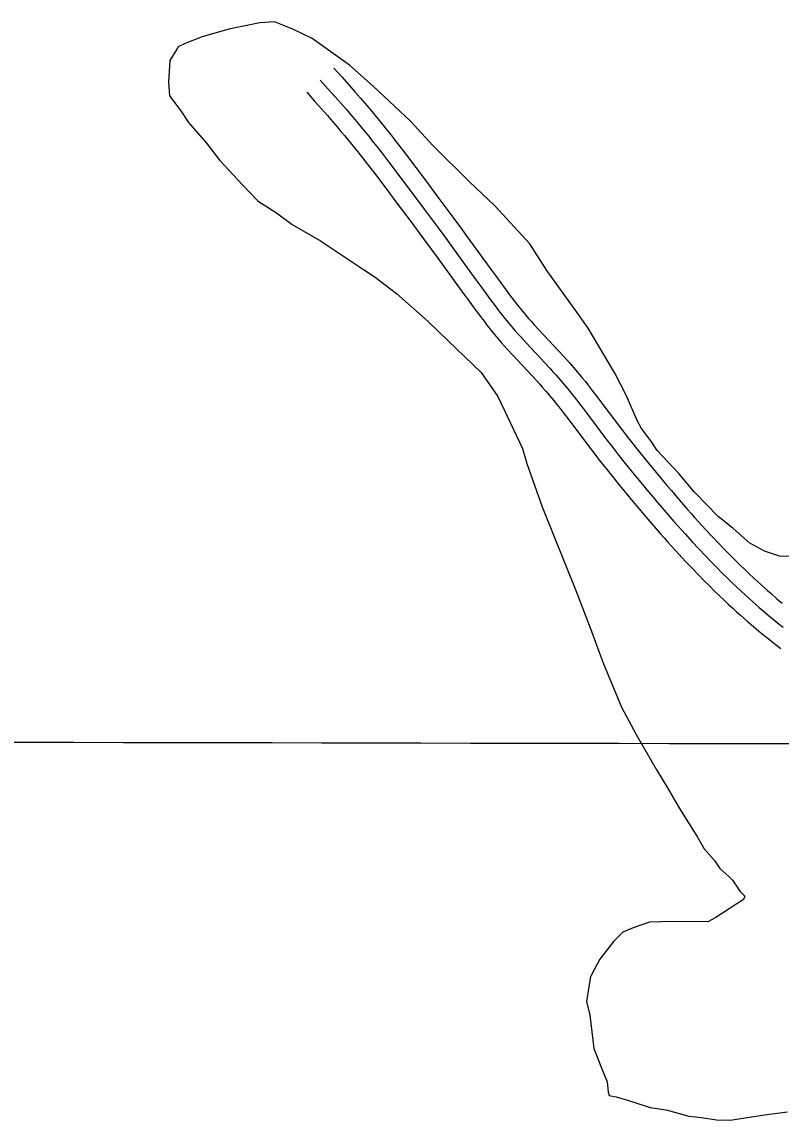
# Model space of a CAD drawing. Extents: x 3192986 to 3230865, y 867483 to 892886.
# Drawn here: x 3213259 to 3213884, y 884701 to 885606 of the extents above; entities that cross this region are included whole.
import ezdxf

# ---------------------------------------------------------------- set-up
doc = ezdxf.new("R2010")
doc.units = 0
for name, color, linetype in [('V-GRID-MAJR', 7, 'Continuous'), ('V-ROAD-CNTR', 7, 'Continuous'), ('V-SITE-VEGE', 7, 'Continuous')]:
    doc.layers.add(name, color=color, linetype=linetype)

msp = doc.modelspace()

# ---------------------------------------------------------------- linework, layer by layer
at = {"layer": 'V-GRID-MAJR'}
msp.add_spline([(3197214.87, 885046.14), (3202441.02, 885034.36), (3207667.17, 885023.34), (3212893.31, 885013.08), (3218119.46, 885003.58), (3223345.61, 884994.83), (3228571.77, 884986.85)], degree=3, dxfattribs=at)
at = {"layer": 'V-ROAD-CNTR'}
for points in [[(3213515.72, 885568.16), (3213522.28, 885560.82), (3213528.02, 885554.35), (3213533.02, 885548.65), (3213537.38, 885543.64), (3213541.17, 885539.22), (3213544.48, 885535.33), (3213547.37, 885531.9), (3213552.35, 885525.89), (3213556.07, 885521.33), (3213558.86, 885517.87), (3213562.97, 885512.67), (3213567.03, 885507.43), (3213572.95, 885499.67), (3213583.2, 885486.12), (3213590.85, 885475.93), (3213602.27, 885460.64), (3213613.67, 885445.33), (3213620.06, 885436.66), (3213625.63, 885429.04), (3213644.87, 885402.48), (3213649.66, 885395.9), (3213656.9, 885386.05), (3213660.52, 885381.18), (3213664.15, 885376.34), (3213665.57, 885374.48), (3213666.95, 885372.71), (3213668.3, 885371.02), (3213671.02, 885367.69), (3213673.62, 885364.62), (3213676.11, 885361.75), (3213678.48, 885359.07), (3213680.73, 885356.57), (3213685.06, 885351.85), (3213700.72, 885335.12), (3213704.68, 885330.83), (3213707.65, 885327.56), (3213709.88, 885325.06), (3213713.18, 885321.29), (3213716.45, 885317.45), (3213719.8, 885313.4), (3213722.88, 885309.59), (3213725.73, 885306.01), (3213728.37, 885302.62), (3213733.22, 885296.32), (3213737.41, 885290.78), (3213751.82, 885271.56), (3213755.4, 885266.84), (3213758.09, 885263.34), (3213762.18, 885258.09), (3213764.22, 885255.53), (3213766.29, 885252.96), (3213774.8, 885242.51), (3213778.8, 885237.64), (3213782.69, 885232.94), (3213786.47, 885228.4), (3213790.15, 885224.02), (3213793.73, 885219.79), (3213797.21, 885215.72), (3213800.59, 885211.79), (3213803.88, 885208), (3213807.08, 885204.34), (3213810.19, 885200.81), (3213813.22, 885197.42), (3213816.16, 885194.15), (3213821.91, 885187.83), (3213827.35, 885181.98), (3213832.49, 885176.55), (3213837.34, 885171.51), (3213841.93, 885166.82), (3213846.27, 885162.48), (3213850.37, 885158.44), (3213854.24, 885154.69), (3213857.89, 885151.2), (3213861.34, 885147.96), (3213864.6, 885144.95), (3213867.67, 885142.15), (3213870.57, 885139.54), (3213873.3, 885137.12), (3213875.85, 885134.88), (3213880.74, 885130.67), (3213885.03, 885127.05)], [(3213504.54, 885558.17), (3213511.08, 885550.85), (3213516.77, 885544.43), (3213521.72, 885538.79), (3213526.03, 885533.83), (3213529.77, 885529.47), (3213533.03, 885525.64), (3213535.86, 885522.28), (3213540.77, 885516.36), (3213544.42, 885511.89), (3213547.13, 885508.52), (3213551.16, 885503.42), (3213555.13, 885498.29), (3213561, 885490.59), (3213571.22, 885477.09), (3213578.85, 885466.93), (3213590.24, 885451.68), (3213601.62, 885436.4), (3213607.97, 885427.78), (3213613.5, 885420.22), (3213632.73, 885393.67), (3213637.55, 885387.04), (3213644.83, 885377.14), (3213648.5, 885372.2), (3213652.19, 885367.29), (3213653.7, 885365.31), (3213655.18, 885363.41), (3213656.63, 885361.59), (3213659.49, 885358.1), (3213662.22, 885354.87), (3213664.83, 885351.87), (3213667.29, 885349.08), (3213669.63, 885346.49), (3213674.06, 885341.66), (3213689.73, 885324.91), (3213693.61, 885320.7), (3213696.5, 885317.52), (3213698.65, 885315.12), (3213701.83, 885311.49), (3213704.95, 885307.81), (3213708.19, 885303.91), (3213711.17, 885300.21), (3213713.94, 885296.72), (3213716.52, 885293.43), (3213721.29, 885287.22), (3213725.43, 885281.75), (3213739.85, 885262.53), (3213743.48, 885257.74), (3213746.23, 885254.16), (3213750.4, 885248.82), (3213752.5, 885246.17), (3213754.63, 885243.52), (3213763.19, 885233.01), (3213767.23, 885228.1), (3213771.15, 885223.36), (3213774.97, 885218.78), (3213778.68, 885214.35), (3213782.3, 885210.08), (3213785.82, 885205.96), (3213789.24, 885201.98), (3213792.57, 885198.14), (3213795.82, 885194.44), (3213798.97, 885190.86), (3213802.05, 885187.41), (3213805.04, 885184.08), (3213810.88, 885177.68), (3213816.4, 885171.73), (3213821.63, 885166.19), (3213826.58, 885161.05), (3213831.27, 885156.28), (3213835.7, 885151.84), (3213839.88, 885147.71), (3213843.84, 885143.87), (3213847.58, 885140.31), (3213851.12, 885136.99), (3213854.45, 885133.9), (3213857.6, 885131.03), (3213860.57, 885128.36), (3213863.37, 885125.87), (3213866.02, 885123.55), (3213871.01, 885119.25), (3213875.43, 885115.53), (3213879.33, 885112.31), (3213882.77, 885109.53), (3213885.8, 885107.11)], [(3213493.35, 885548.17), (3213499.87, 885540.88), (3213505.52, 885534.5), (3213510.42, 885528.92), (3213514.68, 885524.02), (3213518.37, 885519.72), (3213521.58, 885515.95), (3213524.35, 885512.66), (3213529.19, 885506.83), (3213532.76, 885502.45), (3213535.4, 885499.17), (3213539.34, 885494.18), (3213543.24, 885489.15), (3213549.06, 885481.52), (3213559.24, 885468.06), (3213566.84, 885457.94), (3213578.22, 885442.71), (3213589.57, 885427.46), (3213595.88, 885418.91), (3213601.37, 885411.4), (3213620.59, 885384.86), (3213625.45, 885378.19), (3213632.77, 885368.22), (3213636.48, 885363.23), (3213640.23, 885358.23), (3213641.82, 885356.14), (3213643.4, 885354.12), (3213644.96, 885352.16), (3213647.96, 885348.51), (3213650.83, 885345.11), (3213653.54, 885341.98), (3213656.1, 885339.09), (3213658.53, 885336.4), (3213663.05, 885331.46), (3213678.74, 885314.7), (3213682.55, 885310.58), (3213685.36, 885307.48), (3213687.41, 885305.18), (3213690.47, 885301.69), (3213693.46, 885298.17), (3213696.57, 885294.41), (3213699.47, 885290.83), (3213702.16, 885287.44), (3213704.66, 885284.24), (3213709.37, 885278.12), (3213713.45, 885272.73), (3213727.87, 885253.49), (3213731.56, 885248.63), (3213734.37, 885244.98), (3213738.61, 885239.54), (3213740.78, 885236.8), (3213742.97, 885234.09), (3213751.58, 885223.51), (3213755.65, 885218.56), (3213759.61, 885213.77), (3213763.46, 885209.15), (3213767.22, 885204.68), (3213770.87, 885200.37), (3213774.43, 885196.2), (3213777.89, 885192.17), (3213781.26, 885188.28), (3213784.55, 885184.53), (3213787.75, 885180.91), (3213790.87, 885177.41), (3213793.92, 885174.02), (3213799.84, 885167.52), (3213805.46, 885161.47), (3213810.78, 885155.84), (3213815.82, 885150.6), (3213820.6, 885145.73), (3213825.12, 885141.2), (3213829.4, 885136.98), (3213833.45, 885133.06), (3213837.27, 885129.41), (3213840.89, 885126.02), (3213844.3, 885122.86), (3213847.53, 885119.91), (3213850.58, 885117.17), (3213853.45, 885114.62), (3213856.18, 885112.23), (3213861.29, 885107.83), (3213865.83, 885104.01), (3213869.84, 885100.7), (3213873.37, 885097.83), (3213876.49, 885095.35), (3213879.26, 885093.17), (3213884.03, 885089.5)]]:
    msp.add_lwpolyline(points, dxfattribs=at)
at = {"layer": 'V-SITE-VEGE'}
for p, q in [((3213429.12, 885600.07), (3213407.36, 885593.79)), ((3213454.63, 885605.36), (3213429.12, 885600.07)), ((3213466.89, 885606.12), (3213454.63, 885605.36)), ((3213481.89, 885600.25), (3213466.89, 885606.12)), ((3213497.79, 885592.49), (3213481.89, 885600.25)), ((3213407.36, 885593.79), (3213393.14, 885588.34)), ((3213528.57, 885570.37), (3213497.79, 885592.49)), ((3213386.48, 885583.72), (3213380.69, 885574.38)), ((3213387.45, 885585.59), (3213386.48, 885583.72)), ((3213393.14, 885588.34), (3213387.45, 885585.59)), ((3213380.69, 885574.38), (3213379.49, 885556.5)), ((3213548.11, 885553.13), (3213528.57, 885570.37)), ((3213379.49, 885556.5), (3213380.27, 885545.18)), ((3213380.27, 885545.18), (3213389.52, 885532.8)), ((3213578.79, 885524.43), (3213548.11, 885553.13)), ((3213389.52, 885532.8), (3213395.98, 885523.28)), ((3213395.98, 885523.28), (3213410.81, 885506.11)), ((3213597.35, 885504.37), (3213578.79, 885524.43)), ((3213410.81, 885506.11), (3213421.91, 885491.81)), ((3213627.07, 885474.73), (3213597.35, 885504.37)), ((3213421.91, 885491.81), (3213440.47, 885471.76)), ((3213648.46, 885454.64), (3213627.07, 885474.73)), ((3213440.47, 885471.76), (3213453.46, 885458.38)), ((3213453.46, 885458.38), (3213468.4, 885448.74)), ((3213677.21, 885423.13), (3213648.46, 885454.64)), ((3213468.4, 885448.74), (3213481.46, 885439.13)), ((3213481.46, 885439.13), (3213504.82, 885425.61)), ((3213504.82, 885425.61), (3213539.35, 885402.5)), ((3213691.04, 885401.26), (3213677.21, 885423.13)), ((3213539.35, 885402.5), (3213549.62, 885395.76)), ((3213715.98, 885366.98), (3213691.04, 885401.26)), ((3213549.62, 885395.76), (3213567.33, 885382.31)), ((3213567.33, 885382.31), (3213593.38, 885359.32)), ((3213725.22, 885353.66), (3213715.98, 885366.98)), ((3213593.38, 885359.32), (3213610.11, 885343.06)), ((3213747.3, 885316.6), (3213725.22, 885353.66)), ((3213610.11, 885343.06), (3213637.06, 885317.24)), ((3213637.06, 885317.24), (3213650.91, 885297.25)), ((3213756.46, 885298.56), (3213747.3, 885316.6)), ((3213650.91, 885297.25), (3213671.03, 885254.56)), ((3213765.58, 885277.7), (3213756.46, 885298.56)), ((3213769.26, 885271.05), (3213765.58, 885277.7)), ((3213777.57, 885259.63), (3213769.26, 885271.05)), ((3213671.03, 885254.56), (3213674.62, 885242.26)), ((3213782.19, 885252.97), (3213777.57, 885259.63)), ((3213799.82, 885233.87), (3213782.19, 885252.97)), ((3213674.62, 885242.26), (3213687.29, 885206.27)), ((3213812.79, 885218.6), (3213799.82, 885233.87)), ((3213832.29, 885198.54), (3213812.79, 885218.6)), ((3213687.29, 885206.27), (3213715.5, 885136.14)), ((3213844.4, 885188.94), (3213832.29, 885198.54)), ((3213858.36, 885176.49), (3213844.4, 885188.94)), ((3213870.51, 885169.72), (3213858.36, 885176.49)), ((3213882.7, 885165.78), (3213870.51, 885169.72)), ((3213905.31, 885165.45), (3213882.7, 885165.78)), ((3213715.5, 885136.14), (3213728.21, 885102.98)), ((3213728.21, 885102.98), (3213737.28, 885078.35)), ((3213737.28, 885078.35), (3213752.77, 885041.38)), ((3213752.77, 885041.38), (3213764.7, 885018.6)), ((3213764.7, 885018.6), (3213781.24, 884990.09)), ((3213781.24, 884990.09), (3213790.45, 884974.88)), ((3213790.45, 884974.88), (3213800.57, 884957.78)), ((3213800.57, 884957.78), (3213815.3, 884934.01)), ((3213815.3, 884934.01), (3213820.82, 884924.51)), ((3213820.82, 884924.51), (3213829.16, 884914.97)), ((3213829.16, 884914.97), (3213833.78, 884908.3)), ((3213833.78, 884908.3), (3213841.22, 884901.6)), ((3213841.22, 884901.6), (3213844.01, 884898.73)), ((3213844.01, 884898.73), (3213850.46, 884889.22)), ((3213850.46, 884889.22), (3213854.18, 884885.4)), ((3213854.18, 884885.4), (3213853.2, 884882.59)), ((3213853.2, 884882.59), (3213830.37, 884867.83)), ((3213830.37, 884867.83), (3213823.72, 884864.16)), ((3213762.41, 884859.39), (3213753.87, 884855.74)), ((3213775.66, 884863.91), (3213762.41, 884859.39)), ((3213795.46, 884864.57), (3213775.66, 884863.91)), ((3213823.72, 884864.16), (3213795.46, 884864.57)), ((3213746.23, 884848.31), (3213734.71, 884833.4)), ((3213753.87, 884855.74), (3213746.23, 884848.31)), ((3213734.71, 884833.4), (3213730.83, 884825.92)), ((3213730.83, 884825.92), (3213726.96, 884818.44)), ((3213726.94, 884817.49), (3213723.85, 884798.69)), ((3213726.96, 884818.44), (3213726.94, 884817.49)), ((3213723.85, 884798.69), (3213726.51, 884787.35)), ((3213726.51, 884787.35), (3213729.89, 884759.97)), ((3213729.89, 884759.97), (3213735.33, 884745.76)), ((3213735.33, 884745.76), (3213740.8, 884732.49)), ((3213740.8, 884732.49), (3213741.62, 884724)), ((3213741.62, 884724), (3213742.52, 884721.16)), ((3213742.52, 884721.16), (3213748.16, 884720.14)), ((3213748.16, 884720.14), (3213757.54, 884717.18)), ((3213757.54, 884717.18), (3213776.3, 884711.25)), ((3213776.3, 884711.25), (3213789.46, 884709.18)), ((3213789.46, 884709.18), (3213808.23, 884704.2)), ((3213808.23, 884704.2), (3213818.58, 884703.11)), ((3213818.58, 884703.11), (3213830.8, 884701.05)), ((3213842.11, 884700.89), (3213870.44, 884705.19)), ((3213870.44, 884705.19), (3213889.32, 884707.75)), ((3213830.8, 884701.05), (3213842.11, 884700.89))]:
    msp.add_line(p, q, dxfattribs=at)

doc.saveas('drawing.dxf')
